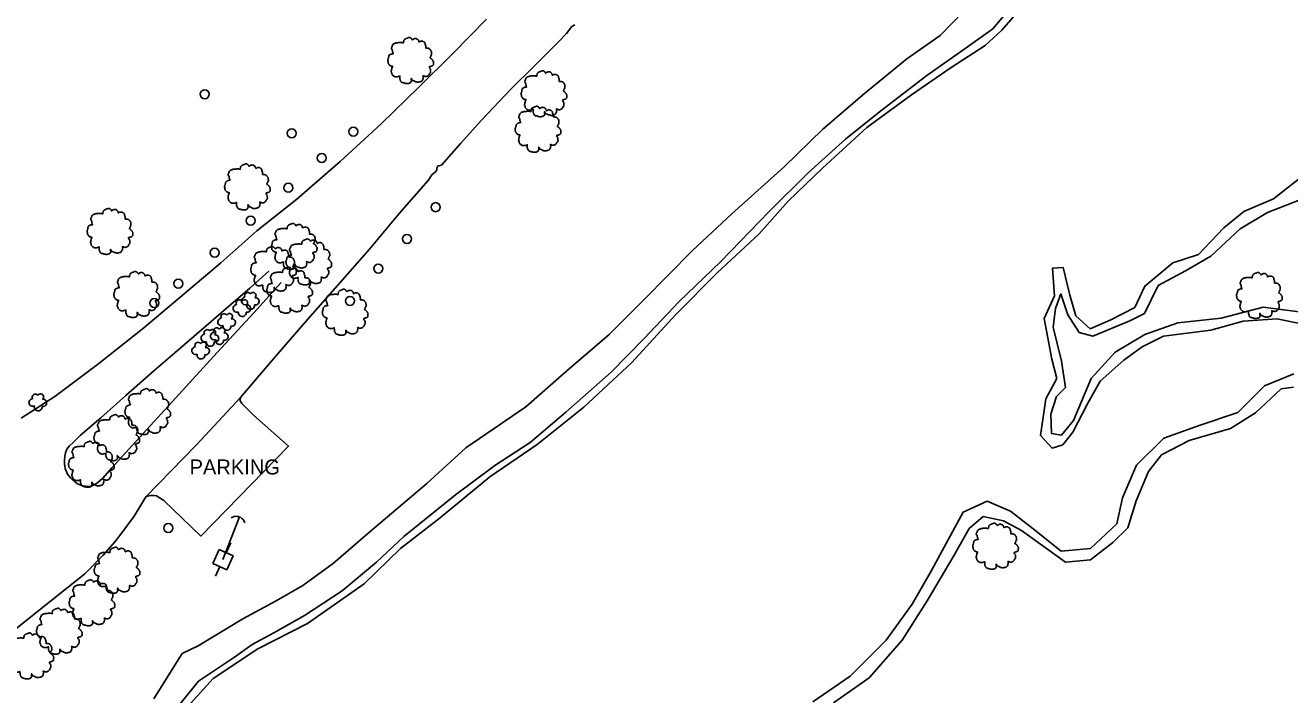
# Model space of a CAD drawing. Extents: x 2160437 to 2172832, y 205694 to 212444.
# Drawn here: x 2172011.7 to 2172432.5, y 206371.7 to 206594.6 of the extents above; entities that cross this region are included whole.
import ezdxf

# ---------------------------------------------------------------- set-up
doc = ezdxf.new("R2010")
doc.units = 0
for name, color, linetype in [('Default', 7, 'Continuous'), ('RD_EX_H2O', 7, 'Continuous'), ('RD_EX_Parking_Paved', 7, 'Continuous'), ('RD_EX_Road', 7, 'Continuous'), ('RD_EX_Road_Post', 7, 'Continuous'), ('RD_EX_Road_txCode', 7, 'Continuous'), ('RD_EX_UT', 7, 'Continuous'), ('RD_EX_UT_Guy', 7, 'Continuous'), ('RD_EX_UT_GuyWire', 7, 'Continuous'), ('RD_EX_VEG', 7, 'Continuous'), ('RD_EX_VEG_ShrubLine', 7, 'Continuous')]:
    doc.layers.add(name, color=color, linetype=linetype)

# ---------------------------------------------------------------- blocks, each defined once
blk = doc.blocks.new('GW')
at = {"layer": 'Default'}
for points in [[(0.0202, 0.0405), (0.0091, 0.0303)], [(0.008, -0.0285), (0.0202, -0.0407)]]:
    blk.add_lwpolyline(points, dxfattribs=at)
blk.add_arc((0.0545, 0), 0.0546, 146.31314, 211.46512, dxfattribs=at)
blk = doc.blocks.new('POST')
at = {"layer": 'Default'}
for start, end in [(90, 270), (270, 90)]:
    blk.add_arc((0, 0), 0.0417, start, end, dxfattribs=at)
blk = doc.blocks.new('T2')
at = {"layer": 'RD_EX_VEG'}
for points in [[(0.05, 7.21), (-0.25, 7.24), (-0.57, 7.14), (-0.82, 7.04), (-1.05, 6.96), (-1.27, 6.86), (-1.57, 6.69), (-1.8, 6.49), (-1.92, 6.24), (-1.97, 6.01), (-2.02, 5.74), (-2.02, 5.56), (-2.15, 5.54), (-2.3, 5.56), (-2.55, 5.64), (-2.8, 5.64), (-3.05, 5.64), (-3.4, 5.61), (-3.75, 5.61), (-4.02, 5.56), (-4.35, 5.51), (-4.72, 5.39), (-5.07, 5.26), (-5.37, 5.01), (-5.62, 4.54), (-5.75, 4.19), (-5.9, 3.94), (-5.75, 3.49), (-5.57, 3.14), (-5.55, 2.94), (-5.47, 2.52), (-5.37, 2.29), (-5.25, 2.09), (-5.32, 2.07), (-5.7, 2.02), (-6, 1.92), (-6.42, 1.69), (-6.64, 1.47), (-6.74, 1.14), (-6.77, 0.79), (-6.87, 0.59), (-6.94, 0.32), (-6.97, 0.24), (-7.02, -0.08), (-6.92, -0.53), (-6.89, -0.88), (-6.77, -1.11), (-6.62, -1.28), (-6.44, -1.53), (-6.05, -1.76), (-5.72, -1.86), (-5.52, -1.88), (-5.7, -2.38), (-5.75, -2.73), (-5.87, -3.13), (-5.87, -3.21), (-5.92, -3.68), (-5.77, -4.01), (-5.7, -4.38), (-5.52, -4.61), (-5.25, -4.91), (-4.92, -5.13), (-4.42, -5.26), (-4.02, -5.23), (-3.45, -5.06), (-3.2, -4.98), (-3.22, -5.16), (-3.2, -5.53), (-3.2, -5.96), (-3.05, -6.28), (-2.95, -6.56), (-2.8, -6.81), (-2.47, -7.03), (-2.07, -7.11), (-1.65, -7.26), (-1.2, -7.33), (-0.7, -7.36), (-0.1, -7.21), (0.18, -7.08), (0.28, -6.91), (0.48, -6.53), (0.43, -6.31), (0.45, -5.71), (0.55, -5.88), (0.73, -6.23), (1.23, -6.53), (1.63, -6.71), (2.1, -6.86), (2.4, -6.93), (2.88, -6.86), (3.25, -6.78), (3.63, -6.66), (3.93, -6.38), (4.1, -6.11), (4.15, -5.83), (4.23, -5.46), (4.28, -5.28)], [(4.28, -5.28), (4.2, -5.11), (4.15, -4.86), (4.23, -4.88), (4.4, -4.93), (4.68, -5.06), (4.9, -5.13), (5.23, -5.11), (5.5, -5.01), (5.95, -4.73), (6.22, -4.26), (6.5, -3.86), (6.57, -3.53), (6.52, -3.31), (6.5, -2.81), (6.3, -2.56), (6.25, -2.43), (6.15, -2.03), (6.22, -1.98), (6.5, -1.93), (6.87, -1.81), (7.15, -1.68), (7.37, -1.51), (7.45, -1.28), (7.42, -0.88), (7.47, -0.48), (7.4, -0.33), (7.3, -0.18), (7.22, 0.02), (7.07, 0.17), (6.97, 0.32), (6.87, 0.42), (6.75, 0.57), (6.57, 0.69), (6.42, 0.74), (6.37, 0.89), (6.52, 1.09), (6.57, 1.19), (6.6, 1.42), (6.82, 1.77), (6.87, 2.17), (6.82, 2.59), (6.77, 2.87), (6.62, 3.14), (6.42, 3.39), (6.3, 3.56), (6.12, 3.69), (5.8, 3.81), (5.55, 3.86), (5.2, 3.86), (5, 3.91), (5.03, 3.96), (5.03, 4.11), (5.03, 4.39), (4.95, 4.84), (4.8, 5.34), (4.8, 5.36), (4.7, 5.61), (4.48, 5.81), (4.3, 5.91), (4.1, 6.04), (3.85, 6.06), (3.55, 6.06), (3.28, 6.01), (3.08, 5.91), (2.9, 5.79), (2.83, 5.94), (2.73, 6.24), (2.68, 6.39), (2.53, 6.56), (2.3, 6.76), (1.85, 6.89), (1.23, 6.81), (0.93, 6.61), (0.78, 6.44), (0.73, 6.56), (0.53, 6.76), (0.43, 6.94), (0.25, 7.06), (0.1, 7.16), (0, 7.21)]]:
    blk.add_spline(points, degree=3, dxfattribs=at)
blk = doc.blocks.new('PP')
at = {"layer": 'RD_EX_UT'}
for p, q in [((2.49, 2.51), (-2.51, 2.51)), ((-2.51, 2.51), (-2.51, -2.49)), ((2.49, -2.49), (2.49, 2.51)), ((-5.94, -0.05), (-2.47, -0.05)), ((-2.51, -2.49), (2.49, -2.49)), ((2.42, -0.05), (6.06, -0.05))]:
    blk.add_line(p, q, dxfattribs=at)

msp = doc.modelspace()

# ---------------------------------------------------------------- linework, layer by layer
at = {"layer": 'RD_EX_H2O'}
for points in [[(2172345.03, 206602.47), (2172336.66, 206592.92), (2172331.15, 206587.79), (2172319.89, 206580.51), (2172306.62, 206571.39), (2172291.82, 206560.52), (2172276.99, 206547.02), (2172265.64, 206536.07), (2172255.9, 206525.13), (2172242.08, 206512.23), (2172228.21, 206498.29), (2172213.48, 206482.2), (2172197.57, 206467.5), (2172182.05, 206455.05), (2172166.34, 206444.28), (2172149.91, 206430.77), (2172136.6, 206420.39), (2172124.55, 206408.59), (2172105.65, 206395.46), (2172089.16, 206386.95), (2172074.2, 206377.11), (2172065.69, 206367.73)], [(2172445.37, 206493.33), (2172428.31, 206496.85), (2172416.97, 206496.07), (2172406.29, 206493.09), (2172390.52, 206491.04), (2172383.39, 206487.5), (2172377.34, 206483.04), (2172369.43, 206476.14), (2172365.26, 206468.61), (2172360.34, 206459.18), (2172357, 206454.87), (2172353.41, 206453.75), (2172349.63, 206458.01), (2172351.38, 206470.26), (2172355.06, 206476.95), (2172353.36, 206483.46), (2172350.79, 206496.92), (2172354.22, 206504.47), (2172353.54, 206513.69), (2172357.07, 206513.99), (2172359.31, 206504.7), (2172361.38, 206497.83), (2172366.11, 206493.55), (2172372.96, 206496.48), (2172380.97, 206500.58), (2172384.33, 206507.74), (2172393.59, 206515.51), (2172402.17, 206518.28), (2172410.56, 206527.19), (2172417.23, 206532.53), (2172427.13, 206536.82), (2172439.01, 206546.15)], [(2172273.76, 206369.34), (2172286.27, 206377.96), (2172298.27, 206389.89), (2172306.88, 206401.88), (2172313.25, 206413.08), (2172318.95, 206423.52), (2172323.8, 206432.55), (2172331.79, 206436.13), (2172339.64, 206432.88), (2172347.11, 206426.93), (2172356.45, 206419.5), (2172366.18, 206420.38), (2172375.03, 206428.65), (2172376.83, 206437.27), (2172381.48, 206448.19), (2172390.65, 206457.16), (2172402.67, 206461.45), (2172415.21, 206465.71), (2172424.08, 206474.5), (2172433.86, 206478.53)]]:
    msp.add_lwpolyline(points, dxfattribs=at)
at = {"layer": 'RD_EX_Parking_Paved'}
msp.add_lwpolyline([(2172051.99, 206437.75), (2172053.41, 206438.03), (2172054.66, 206438.02), (2172055.42, 206437.89), (2172057.88, 206436.37), (2172070.15, 206424.54), (2172082.75, 206437.51), (2172099.33, 206454.49), (2172087.65, 206464.76), (2172083.81, 206468.67), (2172083.24, 206469.52), (2172083.39, 206470.71)], dxfattribs=at)
at = {"layer": 'RD_EX_Road'}
for points in [[(2171997.12, 206384.58), (2172014.63, 206398.54), (2172031.5, 206411.98), (2172037.6, 206418.23), (2172041.59, 206422.74), (2172043.49, 206425.13), (2172048, 206431.2), (2172050.15, 206434.82), (2172051.52, 206437.1), (2172051.99, 206437.75), (2172068.64, 206454.8), (2172083.39, 206470.71), (2172089.01, 206477.36), (2172097.04, 206486.67), (2172104.98, 206495.85), (2172116.47, 206508.98), (2172126.28, 206520.06), (2172136.27, 206532.03), (2172145.78, 206542.87), (2172147, 206544.77), (2172148.3, 206545.9), (2172148.63, 206546.4), (2172148.7, 206547), (2172149.01, 206547.69), (2172149.33, 206547.83), (2172150.2, 206547.96), (2172156.7, 206555.32), (2172163.54, 206563), (2172173.4, 206573.36), (2172180.9, 206580.74), (2172189.15, 206589.02), (2172191.79, 206591.84), (2172193.62, 206594.14), (2172194.66, 206594.7)], [(2172165.23, 206596.56), (2172153.97, 206585.2), (2172142.71, 206573.94), (2172130.2, 206561.78), (2172116.54, 206549.26), (2172102.12, 206536.66), (2172088.78, 206526.12), (2172076.75, 206515.46), (2172064.62, 206505.13), (2172051.16, 206493.89), (2172036.16, 206482.03), (2172021.53, 206470.99), (2172010.35, 206463.74)], [(2172096.9, 206508.92), (2172087.77, 206498.9), (2172074.37, 206484.29), (2172061.68, 206470.39), (2172050.91, 206458.71), (2172040.53, 206447.23), (2172037.49, 206443.76), (2172035.87, 206442.32), (2172034.89, 206441.65), (2172033.86, 206441.29), (2172032.72, 206441.07), (2172031.72, 206441.15), (2172030.88, 206441.3), (2172029.33, 206441.85), (2172028.32, 206442.52), (2172027.32, 206443.32), (2172026.82, 206443.95), (2172025.82, 206445.19), (2172025.03, 206447.01), (2172024.76, 206448.53), (2172024.74, 206449.82), (2172024.84, 206451.14), (2172025.12, 206452.26), (2172025.59, 206453.46), (2172026.36, 206454.5), (2172027.72, 206455.8), (2172030.01, 206457.97), (2172036.88, 206463.89), (2172045.21, 206471.3), (2172054.52, 206479.5), (2172061.5, 206485.51), (2172071.12, 206493.82), (2172079.36, 206500.92), (2172086.41, 206507.04), (2172092.82, 206512.72)]]:
    msp.add_lwpolyline(points, dxfattribs=at)
at = {"layer": 'RD_EX_UT_Guy'}
msp.add_lwpolyline([(2172082.96, 206430.9), (2172077.51, 206416.72)], dxfattribs=at)
at = {"layer": 'RD_EX_VEG'}
for centre, radius, start, end in [((2172085.76, 206504.51), 1.08, 34.9763, 204.756), ((2172087.53, 206504.66), 0.995, 308.7626, 152.0467), ((2172082.12, 206500.37), 1.26, 96.4518, 294.734), ((2172082.96, 206502.08), 1.08, 34.9763, 204.756), ((2172084.92, 206502.8), 1.26, 96.4518, 294.734), ((2172084.73, 206502.23), 0.995, 308.7626, 152.0467), ((2172085.52, 206500.25), 1.22, 256.5667, 98.1046), ((2172086.73, 206501.36), 1.32, 166.8827, 5.7589), ((2172088.32, 206502.68), 1.22, 256.5667, 98.1046), ((2172077.06, 206495.78), 1.26, 96.4518, 294.734), ((2172077.9, 206497.49), 1.08, 34.9763, 204.756), ((2172079.67, 206497.64), 0.995, 308.7626, 152.0467), ((2172083.93, 206498.93), 1.32, 166.8827, 5.7589), ((2172072.31, 206492.19), 1.08, 34.9763, 204.756), ((2172074.08, 206492.34), 0.995, 308.7626, 152.0467), ((2172075.44, 206492.78), 1.08, 34.9763, 204.756), ((2172077.21, 206492.93), 0.995, 308.7626, 152.0467), ((2172078.87, 206494.34), 1.32, 166.8827, 5.7589), ((2172080.46, 206495.66), 1.22, 256.5667, 98.1046), ((2172069.23, 206487.97), 1.08, 34.9763, 204.756), ((2172071, 206488.12), 0.995, 308.7626, 152.0467), ((2172071.47, 206490.48), 1.26, 96.4518, 294.734), ((2172073.28, 206489.04), 1.32, 166.8827, 5.7589), ((2172074.6, 206491.07), 1.26, 96.4518, 294.734), ((2172074.87, 206490.36), 1.22, 256.5667, 98.1046), ((2172076.41, 206489.63), 1.32, 166.8827, 5.7589), ((2172078, 206490.95), 1.22, 256.5667, 98.1046), ((2172068.39, 206486.26), 1.26, 96.4518, 294.734), ((2172070.2, 206484.82), 1.32, 166.8827, 5.7589), ((2172071.79, 206486.14), 1.22, 256.5667, 98.1046), ((2172015.05, 206470.71), 1.08, 34.9763, 204.756), ((2172016.82, 206470.86), 0.995, 308.7626, 152.0467), ((2172014.21, 206469), 1.26, 96.4518, 294.734), ((2172016.02, 206467.56), 1.32, 166.8827, 5.7589), ((2172017.61, 206468.88), 1.22, 256.5667, 98.1046)]:
    msp.add_arc(centre, radius, start, end, dxfattribs=at)
at = {"layer": 'RD_EX_VEG_ShrubLine'}
for points in [[(2172054.51, 206370.31), (2172059.28, 206378), (2172063.93, 206385.43), (2172069.23, 206388), (2172084.17, 206396.96), (2172095.19, 206402.97), (2172104.11, 206408.09), (2172114.29, 206415.55), (2172125.76, 206425.38), (2172145.4, 206442.04), (2172158.3, 206453.87), (2172178.31, 206467.56), (2172191.99, 206479.59), (2172206.06, 206491.64), (2172217.55, 206503.16), (2172233.74, 206519.65), (2172246.9, 206531.79), (2172264.32, 206547.5), (2172277.12, 206560.02), (2172290.98, 206571.85), (2172305.15, 206583.42), (2172316.18, 206591.12), (2172323.79, 206599)], [(2172340.97, 206601.92), (2172333.69, 206593.36), (2172324.89, 206587.08), (2172311.8, 206577.87), (2172296.48, 206566.08), (2172284.65, 206556.62), (2172272.27, 206545.5), (2172259.32, 206532.63), (2172243.22, 206515.89), (2172229.21, 206502.55), (2172217.57, 206490.24), (2172206.66, 206479.09), (2172191.61, 206465.8), (2172179.71, 206455.73), (2172167.95, 206448.04), (2172154.92, 206438.28), (2172137.69, 206424.39), (2172128.63, 206415.89), (2172117.15, 206406.27), (2172104.63, 206398.08), (2172094.39, 206392.35), (2172087.19, 206388.42), (2172081.38, 206384.27), (2172069.33, 206376.19), (2172061.82, 206366.89)], [(2172435.66, 206499.23), (2172423.64, 206500.78), (2172409.66, 206497.07), (2172395.29, 206495.55), (2172384.29, 206491.64), (2172374.41, 206485.77), (2172366.4, 206477.01), (2172360.57, 206463.02), (2172356.52, 206458.08), (2172353.28, 206458.7), (2172353.01, 206465.1), (2172354.87, 206471.04), (2172357.91, 206474.01), (2172356.59, 206482.77), (2172353.8, 206494.11), (2172354.61, 206500.31), (2172356.38, 206505.13), (2172358.71, 206498.13), (2172362.42, 206492.31), (2172367.04, 206491.05), (2172379.33, 206496.17), (2172384.16, 206498.63), (2172388.7, 206507.91), (2172397.81, 206512.78), (2172406.3, 206517.72), (2172416.07, 206526.84), (2172425.11, 206532.27), (2172435.67, 206536.37)], [(2172280.74, 206368.99), (2172292.61, 206377.37), (2172303.5, 206389.91), (2172303.5, 206389.91), (2172311.87, 206402.95), (2172320.9, 206418.14), (2172325.8, 206427.04), (2172330.49, 206431.06), (2172337.24, 206429.58), (2172343.22, 206426.43), (2172357.91, 206415.83), (2172366.21, 206416.61), (2172373.6, 206422.37), (2172378.6, 206427.3), (2172381.39, 206436.32), (2172385.48, 206446.01), (2172389.81, 206451.57), (2172399.09, 206456.36), (2172412.86, 206460.31), (2172421.18, 206465.54), (2172429.69, 206473.54), (2172433.77, 206474.12)]]:
    msp.add_lwpolyline(points, dxfattribs=at)

# ---------------------------------------------------------------- block references
at = {"layer": 'RD_EX_Road_Post', "xscale": 36, "yscale": 36}
for p in [(2172071.45, 206571.61), (2172120.91, 206559.18), (2172100.4, 206558.6), (2172110.4, 206550.4), (2172099.26, 206540.47), (2172148.27, 206534.02), (2172086.7, 206529.53), (2172138.75, 206523.46), (2172074.75, 206518.86), (2172129.22, 206513.59), (2172062.65, 206508.57), (2172054.66, 206502.08), (2172119.77, 206502.83), (2172059.33, 206427.22)]:
    msp.add_blockref('POST', p, dxfattribs=at)
at = {"layer": 'RD_EX_UT', "xscale": 1.02, "yscale": 1.0199999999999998, "rotation": 65.542029}
msp.add_blockref('PP', (2172077.51, 206416.72), dxfattribs=at)
at = {"layer": 'RD_EX_UT_GuyWire', "xscale": 60, "yscale": 60, "rotation": -110.675588}
msp.add_blockref('GW', (2172082.96, 206430.9), dxfattribs=at)
at = {"layer": 'RD_EX_VEG', "xscale": 1.0499999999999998, "yscale": 1.0499999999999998}
for p in [(2172139.73, 206582.9), (2172184.1, 206571.84), (2172182.12, 206560.02), (2172085.4, 206540.83), (2172039.66, 206526.02), (2172100.99, 206521.02), (2172105.84, 206515.85), (2172094.1, 206513.34), (2172099.45, 206506.46), (2172048.55, 206505.02), (2172422.17, 206504.69), (2172117.94, 206499.11), (2172052.23, 206466.03), (2172041.93, 206457.36), (2172033.44, 206448.5), (2172334.39, 206421.23), (2172042, 206413.23), (2172033.67, 206402.39), (2172022.79, 206392.92), (2172013.34, 206384.71)]:
    msp.add_blockref('T2', p, dxfattribs=at)

# ---------------------------------------------------------------- texts
at = {"layer": 'RD_EX_Road_txCode'}
msp.add_text('PARKING', height=5, dxfattribs=at).set_placement((2172066.39, 206445.04))

doc.saveas('drawing.dxf')
